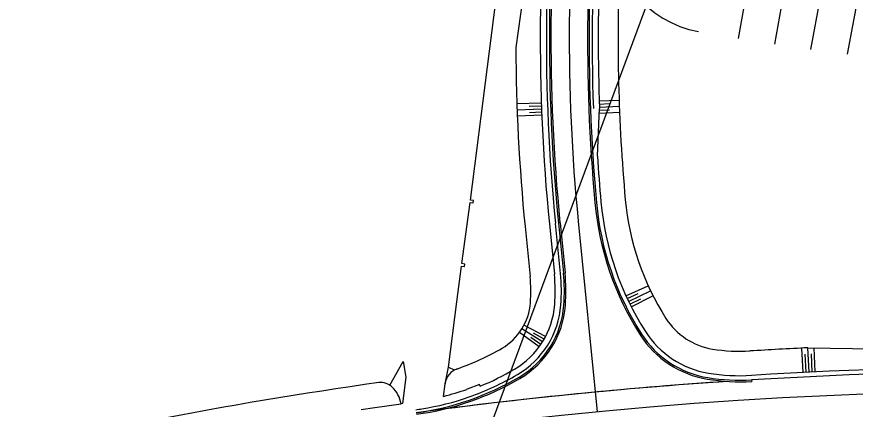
# Model space of a CAD drawing. Extents: x -552278 to -547230, y -1151007 to -1148251.
# Drawn here: x -551295.5 to -551158.2, y -1148782 to -1148717.6 of the extents above; entities that cross this region are included whole.
import ezdxf

# ---------------------------------------------------------------- set-up
doc = ezdxf.new("R2010")
doc.units = 0
doc.layers.add('u_trat navrh', color=7, linetype='Continuous')
doc.layers.add('x_ram1', color=7, linetype='Continuous')

msp = doc.modelspace()

# ---------------------------------------------------------------- linework, layer by layer
at = {"layer": 'u_trat navrh'}
for p, q in [((-551174.23, -1148703.89), (-551177.34, -1148721.19)), ((-551168.28, -1148704.97), (-551171.4, -1148722.12)), ((-551211.35, -1148705.72), (-551213.75, -1148722.63)), ((-551162.35, -1148706.06), (-551165.48, -1148722.99)), ((-551156.36, -1148707.17), (-551159.48, -1148723.76)), ((-551209.58, -1148731.77), (-551213.58, -1148731.91)), ((-551209.56, -1148732.27), (-551211.56, -1148732.34)), ((-551200.09, -1148731.42), (-551196.84, -1148731.31)), ((-551200.07, -1148731.92), (-551198.45, -1148731.86)), ((-551200.05, -1148732.42), (-551196.8, -1148732.3)), ((-551209.55, -1148732.77), (-551213.54, -1148732.92)), ((-551209.51, -1148733.77), (-551213.5, -1148733.93)), ((-551209.53, -1148733.27), (-551211.53, -1148733.35)), ((-551200.39, -1148740.48), (-551200.04, -1148732.65)), ((-551200.08, -1148733.42), (-551196.77, -1148733.28)), ((-551200.06, -1148732.92), (-551198.42, -1148732.85)), ((-551208.26, -1148751.59), (-551207.44, -1148759.83)), ((-551206.77, -1148751.44), (-551205.95, -1148759.68)), ((-551206.52, -1148751.41), (-551205.7, -1148759.65)), ((-551203.53, -1148751.12), (-551200.42, -1148782.39)), ((-551212.24, -1148751.98), (-551211.42, -1148760.22)), ((-551195.73, -1148763.37), (-551192.09, -1148761.71)), ((-551195.31, -1148764.28), (-551191.7, -1148762.54)), ((-551195.52, -1148763.83), (-551193.71, -1148762.98)), ((-551195.09, -1148764.73), (-551193.3, -1148763.84)), ((-551194.86, -1148765.17), (-551191.3, -1148763.36)), ((-551208.88, -1148770.04), (-551212.43, -1148768.18)), ((-551209.94, -1148771.74), (-551213.17, -1148769.38)), ((-551209.38, -1148770.91), (-551212.78, -1148768.79)), ((-551209.12, -1148770.48), (-551210.86, -1148769.48)), ((-551209.65, -1148771.33), (-551211.31, -1148770.21)), ((-551166.71, -1148775.94), (-551166.91, -1148771.94)), ((-551165.9, -1148771.89), (-551145.89, -1148772.19)), ((-551165.71, -1148775.89), (-551165.9, -1148771.89)), ((-551164.71, -1148775.84), (-551164.9, -1148771.91)), ((-551166.21, -1148775.91), (-551166.36, -1148772.91)), ((-551165.21, -1148775.86), (-551165.35, -1148772.87)), ((-551234.37, -1148778.04), (-551232.23, -1148774.11)), ((-551232.23, -1148774.11), (-551231.75, -1148776.69)), ((-551225.3, -1148777.52), (-551224.77, -1148775.07)), ((-551224.77, -1148775.07), (-551223.86, -1148775.5)), ((-551223.86, -1148775.5), (-551223.33, -1148775.32)), ((-551231.75, -1148776.69), (-551232.31, -1148781.03)), ((-551225.61, -1148779.85), (-551225.34, -1148777.78)), ((-551225.34, -1148777.78), (-551225.3, -1148777.52)), ((-551175.13, -1148777.15), (-551175.11, -1148777.4)), ((-551175.13, -1148777.15), (-551175.11, -1148777.4)), ((-551234.37, -1148778.05), (-551234.37, -1148778.04)), ((-551219.69, -1148777.91), (-551221.75, -1148778.68)), ((-551219.58, -1148778.19), (-551219.69, -1148777.91)), ((-551239.08, -1148781.99), (-551236.85, -1148781.67)), ((-551236.85, -1148781.67), (-551232.55, -1148781.06)), ((-551232.31, -1148781.03), (-551232.55, -1148781.06))]:
    msp.add_line(p, q, dxfattribs=at)
for points in [[(-551224.77, -1148775.07), (-551223.43, -1148764.33), (-551222.66, -1148758.49), (-551222.16, -1148758.55), (-551222.11, -1148758.16), (-551222.61, -1148758.09), (-551221.24, -1148748.05), (-551220.75, -1148748.12), (-551220.7, -1148747.72), (-551221.19, -1148747.66), (-551212.85, -1148682.04), (-551212.85, -1148682.04)], [(-551206.45, -1148759.73), (-551207.27, -1148751.49)]]:
    msp.add_lwpolyline(points, dxfattribs=at)
for centre, radius, start, end in [((-550905.01, -1148721.42), 304.75, 173.2538, 185.6801), ((-550905.01, -1148721.42), 303.75, 173.2538, 185.6801), ((-550905.01, -1148721.42), 303.25, 173.2538, 185.6801), ((-550905.01, -1148721.42), 303, 173.2538, 185.6801), ((-550905.01, -1148721.42), 300, 173.2538, 185.6801), ((-550905.01, -1148721.42), 297, 173.2538, 185.1469), ((-550905.01, -1148721.42), 296.75, 173.2538, 185.1469), ((-550905.01, -1148721.42), 295.25, 173.2538, 182.1782), ((-550905.01, -1148721.42), 296.25, 175.8365, 182.1782), ((-551180.86, -1148703.31), 17, 176.2423, 259.9607), ((-550905.01, -1148721.42), 292, 177.6277, 185.1469), ((-550905.01, -1148721.42), 308.75, 180.2237, 185.6801), ((-550905.01, -1148721.42), 296, 183.6915, 185.1469), ((-551152.75, -1148743.74), 43.25, 185.1469, 212.6376), ((-551152.75, -1148743.74), 48.25, 185.1469, 212.6376), ((-551152.75, -1148743.74), 48, 185.1469, 212.6376), ((-551152.75, -1148743.74), 47.25, 185.1469, 212.6376), ((-551235.8, -1148762.65), 28.5, 355.6801, 5.6801), ((-551235.8, -1148762.65), 29.5, 355.6801, 5.6801), ((-551235.8, -1148762.65), 30, 355.6801, 5.6801), ((-551235.8, -1148762.65), 30.25, 355.6801, 5.6801), ((-551235.8, -1148762.65), 24.5, 355.6801, 5.6801), ((-551220.84, -1148763.78), 9.5, 300.5599, 355.6801), ((-551220.84, -1148763.78), 13.5, 300.5599, 355.6801), ((-551220.84, -1148763.78), 14.5, 300.5599, 355.6801), ((-551220.84, -1148763.78), 15, 300.5599, 355.6801), ((-551220.84, -1148763.78), 15.25, 300.5599, 355.6801), ((-551179.7, -1148761), 11.25, 212.6376, 260.5781), ((-551179.7, -1148761), 16, 212.6376, 260.5781), ((-551179.7, -1148761), 15.25, 212.6376, 260.5781), ((-551179.7, -1148761), 16.25, 212.6376, 260.5781), ((-551236.1, -1148737.94), 39.5, 288.8541, 300.5599), ((-551177.08, -1148745.21), 27.25, 260.5781, 273.4975), ((-551129.18, -1149529), 758, 92.77714, 93.49747), ((-551129.18, -1149529), 754, 85.72255, 93.49747), ((-551222.36, -1148778.16), 3, 108.8541, 172.6481), ((-551236.1, -1148737.94), 44.5, 289.2864, 300.5599), ((-551236.1, -1148737.94), 43.5, 292.315, 300.5599), ((-551177.08, -1148745.21), 31.25, 260.5781, 273.4975), ((-551129.18, -1149529), 753.25, 85.72255, 93.49748), ((-551129.18, -1149529), 759, 98.10484, 103.82611), ((-551235.92, -1148780.33), 2.76, 46.2348, 95.5174), ((-551236.1, -1148737.94), 45, 277.6974, 300.5599), ((-551129.18, -1149529), 753.25, 93.79605, 97.69742), ((-551236.1, -1148737.94), 45.25, 277.6974, 300.5599), ((-551129.18, -1149529), 753.25, 93.79605, 97.34644), ((-551177.08, -1148745.21), 32.25, 260.5781, 273.4975), ((-551177.08, -1148745.21), 32, 260.5781, 273.4975), ((-551129.18, -1149529), 750, 82.52854, 118.14007), ((-551237.47, -1148781.94), 5, 10.1743, 46.1679), ((-551236.1, -1148737.94), 43.2, 284.0556, 289.3405), ((-551221.66, -1148778.92), 0.25, 110.6995, 122.197), ((-551236.1, -1148737.94), 44.5, 278.9861, 289.2864), ((-551236.1, -1148737.94), 44.5, 277.6974, 278.9861)]:
    msp.add_arc(centre, radius, start, end, dxfattribs=at)
at = {"layer": 'x_ram1'}
msp.add_lwpolyline([(-550696.5, -1149991.01), (-550168.47, -1148566.23), (-551020.03, -1148250.64), (-551548.05, -1149675.43)], close=True, dxfattribs=at)

doc.saveas('drawing.dxf')
